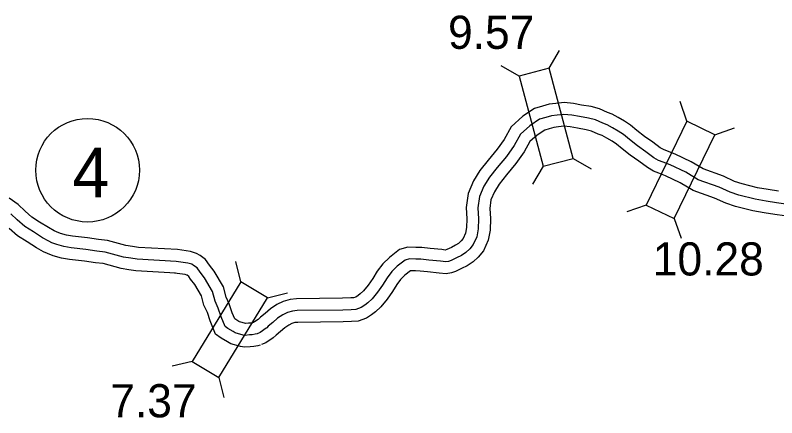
# Model space of a CAD drawing. Extents: x -83719 to 153526, y -11835 to 11446.
# Drawn here: x 9417.8 to 9741, y -957.8 to -786.7 of the extents above; entities that cross this region are included whole.
import ezdxf

# ---------------------------------------------------------------- set-up
doc = ezdxf.new("R2010")
doc.units = 0
for name, color, linetype in [('Level 15', 7, 'Continuous'), ('Level 20', 7, 'Continuous'), ('Level 27', 7, 'Continuous'), ('Level 58', 7, 'Continuous'), ('Level 59', 7, 'Continuous')]:
    doc.layers.add(name, color=color, linetype=linetype)

msp = doc.modelspace()

# ---------------------------------------------------------------- linework, layer by layer
at = {"layer": 'Level 15'}
for points in [[(9741.69, -861.52), (9737.27, -860.79), (9732.79, -860.06), (9726.22, -858.38), (9723.04, -857.32), (9718.38, -855.17), (9709.72, -852.06), (9704.67, -849.07), (9697.8, -845.74), (9694.59, -844.48), (9692.92, -843.85), (9691.49, -843.06), (9688.34, -840.72), (9684.8, -838.2), (9681.6, -835.65), (9678.88, -833.45), (9676.33, -831.71), (9673.68, -830.26), (9671.09, -828.8), (9669.06, -828.04), (9665.76, -826.52), (9662.15, -825.58), (9658.15, -824.91), (9654.71, -824.31), (9650.7, -823.86), (9647.16, -824.18), (9644.35, -824.59), (9641.5, -825.35), (9638.14, -826.42), (9633.15, -829.7), (9628.21, -834.12), (9625.25, -839.48), (9622.26, -843.69), (9618.45, -848.27), (9614.98, -852.7), (9612.23, -857.08), (9609.95, -862.49), (9609.13, -868.44), (9609.42, -873.3), (9609.3, -876.87), (9608.82, -879.32), (9607.84, -881.57), (9606.97, -882.63), (9605.87, -883.66), (9604.62, -884.48), (9602.85, -885.37), (9600.91, -886.28), (9600.25, -886.5), (9598.88, -886.32), (9593.82, -885.79), (9590.28, -885.43), (9587.83, -885.37), (9584.39, -885.27), (9580.88, -886.31), (9576.57, -889.62), (9573.75, -892.37), (9571.44, -895.52), (9569.51, -898.64), (9567.55, -901.42), (9565.64, -903.82), (9564.19, -905.14), (9563.25, -905.88), (9562.33, -906.46), (9561.37, -906.83), (9560.17, -906.86), (9556.71, -906.98), (9537.1, -907.24), (9534.51, -907.49), (9531.48, -908.4), (9528.84, -909.7), (9526.07, -911.52), (9523.84, -913.51), (9521.91, -915.05), (9520.91, -915.98), (9519.36, -917.06), (9518.46, -917.43)], [(9744.29, -872.04), (9740.11, -871.39), (9735.66, -870.66), (9730.75, -869.86), (9723.39, -867.98), (9719.35, -866.63), (9714.6, -864.44), (9705.44, -861.15), (9699.93, -857.89), (9693.79, -854.91), (9690.98, -853.81), (9688.71, -852.94), (9686.07, -851.49), (9682.46, -848.81), (9678.77, -846.18), (9675.34, -843.45), (9672.91, -841.48), (9671.11, -840.25), (9668.82, -839), (9666.86, -837.89), (9665.22, -837.28), (9662.38, -835.98), (9660.05, -835.37), (9656.46, -834.76), (9653.3, -834.21), (9650.59, -833.91), (9648.34, -834.11), (9646.37, -834.4), (9644.3, -834.95), (9642.48, -835.53), (9639.27, -837.65), (9636.14, -840.44), (9633.73, -844.8), (9630.2, -849.79), (9626.23, -854.55), (9623.17, -858.45), (9621.13, -861.71), (9619.68, -865.15), (9619.17, -868.83), (9619.43, -873.17), (9619.27, -878.01), (9618.42, -882.32), (9616.45, -886.84), (9614.29, -889.47), (9612.08, -891.54), (9609.63, -893.15), (9607.22, -894.37), (9604.66, -895.56), (9602.93, -896.16), (9600.67, -896.64), (9597.71, -896.26), (9592.78, -895.73), (9589.66, -895.42), (9587.58, -895.37), (9585.69, -895.31), (9585.49, -895.37), (9583.12, -897.19), (9581.32, -898.95), (9579.74, -901.11), (9577.86, -904.16), (9575.55, -907.42), (9572.97, -910.67), (9570.66, -912.78), (9569.02, -914.06), (9566.83, -915.44), (9563.34, -916.78), (9560.48, -916.85), (9556.96, -916.98), (9537.64, -917.23), (9536.45, -917.35), (9535.16, -917.74), (9533.82, -918.4), (9532.16, -919.49), (9530.29, -921.14), (9528.45, -922.63), (9527.19, -923.79), (9524.19, -925.88), (9522.3, -926.67)], [(9486.62, -886.33), (9470.1, -885.38), (9467.53, -884.96), (9464.76, -884.57), (9456.95, -882.42), (9453.12, -881.97), (9448.41, -881.28), (9442.12, -880.58), (9439.54, -880.16), (9437.02, -879.44), (9435.28, -878.78), (9434.24, -878.3), (9431.84, -876.98), (9428.13, -874.61), (9424.78, -872.49), (9421.92, -869.97), (9419.05, -867.22), (9415.21, -864.4)], [(9485.82, -896.3), (9468.99, -895.33), (9466.03, -894.84), (9462.74, -894.39), (9455.03, -892.26), (9451.81, -891.88), (9447.13, -891.2), (9440.76, -890.49), (9437.36, -889.93), (9433.88, -888.94), (9431.42, -888.01), (9429.73, -887.24), (9426.72, -885.58), (9422.76, -883.04), (9418.77, -880.52), (9415.15, -877.33)], [(9518.99, -917.25), (9518.41, -917.42), (9517.79, -917.53), (9516.72, -917.59), (9515.61, -917.71), (9512.97, -916.95), (9512.67, -916.8), (9510.96, -915.76), (9509.88, -913.12), (9508.62, -909.36), (9507.29, -906.47), (9506.13, -902.13), (9502.22, -895.46), (9500.24, -892.9), (9498.58, -890.55), (9496.23, -888.85), (9494.76, -887.97), (9492.15, -887.15), (9486.62, -886.33)], [(9521.77, -926.85), (9520.69, -927.17), (9518.99, -927.47), (9517.53, -927.56), (9515.08, -927.81), (9513.35, -927.46), (9509.29, -926.3), (9507.79, -925.53), (9505.16, -923.93), (9502.79, -922.18), (9500.5, -916.61), (9499.3, -913.04), (9497.85, -909.87), (9496.82, -906.02), (9493.92, -901.07), (9492.2, -898.85), (9491.38, -897.68), (9490.72, -897.2), (9490.64, -897.16), (9489.92, -896.93), (9485.38, -896.26)]]:
    msp.add_lwpolyline(points, dxfattribs=at)
at = {"layer": 'Level 20'}
for p, q in [((9644.34, -809.28), (9648.75, -801.67)), ((9631.58, -812.67), (9623.97, -808.26)), ((9702.86, -831.75), (9699.97, -823.44)), ((9714.74, -837.5), (9723.05, -834.61)), ((9654.52, -847.55), (9662.13, -851.96)), ((9641.76, -850.94), (9637.35, -858.55)), ((9685.6, -867.39), (9677.29, -870.28)), ((9697.48, -873.14), (9700.37, -881.46)), ((9513.48, -899.97), (9511.4, -891.41)), ((9524.76, -906.83), (9533.31, -904.75)), ((9492.89, -933.79), (9484.34, -935.87)), ((9504.17, -940.65), (9506.24, -949.2))]:
    msp.add_line(p, q, dxfattribs=at)
for points in [[(9654.52, -847.55), (9644.34, -809.28), (9631.58, -812.67), (9641.76, -850.94)], [(9702.86, -831.75), (9685.6, -867.39), (9697.48, -873.14), (9714.74, -837.5)], [(9504.17, -940.65), (9524.76, -906.83), (9513.48, -899.97), (9492.89, -933.79)]]:
    msp.add_lwpolyline(points, close=True, dxfattribs=at)
at = {"layer": 'Level 27'}
msp.add_circle((9448.47, -852.61), 22, dxfattribs=at)
at = {"layer": 'Level 59'}
for points in [[(9744.79, -867.06), (9740.9, -866.46), (9736.47, -865.72), (9731.77, -864.96), (9724.8, -863.18), (9721.2, -861.97), (9716.49, -859.81), (9707.58, -856.61), (9702.3, -853.48), (9695.79, -850.33), (9692.79, -849.15), (9690.82, -848.4), (9688.78, -847.28), (9685.4, -844.77), (9681.79, -842.19), (9678.47, -839.55), (9675.89, -837.47), (9673.72, -835.98), (9671.25, -834.63), (9668.98, -833.35), (9667.14, -832.66), (9664.07, -831.25), (9661.1, -830.47), (9657.3, -829.84), (9654.01, -829.26), (9650.64, -828.89), (9647.75, -829.14), (9645.36, -829.5), (9642.9, -830.15), (9640.31, -830.97), (9636.21, -833.67), (9632.18, -837.28), (9629.49, -842.14), (9626.23, -846.74), (9622.34, -851.41), (9619.08, -855.57), (9616.68, -859.4), (9614.82, -863.82), (9614.15, -868.63), (9614.42, -873.24), (9614.29, -877.44), (9613.62, -880.82), (9612.15, -884.2), (9610.63, -886.05), (9608.98, -887.6), (9607.12, -888.82), (9605.04, -889.87), (9602.78, -890.92), (9601.59, -891.33), (9600.46, -891.57), (9598.29, -891.29), (9593.3, -890.76), (9589.97, -890.42), (9587.71, -890.37), (9585.04, -890.29), (9583.19, -890.84), (9579.85, -893.41), (9577.53, -895.66), (9575.59, -898.31), (9573.69, -901.4), (9571.55, -904.42), (9569.31, -907.24), (9567.42, -908.96), (9566.13, -909.97), (9564.58, -910.95), (9562.35, -911.8), (9560.33, -911.85), (9556.83, -911.98), (9537.37, -912.24), (9535.48, -912.42), (9533.32, -913.07), (9531.33, -914.05), (9529.11, -915.51), (9527.06, -917.32), (9525.18, -918.84), (9524.49, -919.48), (9524.29, -919.72), (9521.77, -921.47), (9520.38, -922.05)], [(9486.11, -891.31), (9469.54, -890.36), (9466.78, -889.9), (9463.75, -889.48), (9455.99, -887.34), (9452.46, -886.92), (9447.77, -886.24), (9441.44, -885.53), (9438.45, -885.05), (9435.45, -884.19), (9433.35, -883.4), (9431.98, -882.77), (9429.28, -881.28), (9425.45, -878.83), (9421.78, -876.5), (9418.54, -873.65), (9415.83, -871.06)], [(9520.38, -922.05), (9519.55, -922.29), (9518.39, -922.5), (9517.12, -922.58), (9515.33, -922.76), (9514.53, -922.6), (9511.13, -921.62), (9510.23, -921.16), (9507.95, -919.78), (9506.88, -918.99), (9505.19, -914.86), (9503.96, -911.2), (9502.57, -908.17), (9501.48, -904.08), (9498.07, -898.26), (9496.22, -895.87), (9494.98, -894.11), (9493.47, -893.02), (9492.7, -892.56), (9491.04, -892.04), (9486.11, -891.31)]]:
    msp.add_lwpolyline(points, dxfattribs=at)

# ---------------------------------------------------------------- texts
at = {"layer": 'Level 27'}
msp.add_text('4', height=21.12, dxfattribs=at).set_placement((9442, -864.12))
at = {"layer": 'Level 58'}
for s, p in [('9.57', (9601.44, -801.04)), ('10.28', (9688.34, -897.31)), ('7.37', (9458.08, -957.56))]:
    msp.add_text(s, height=14.08, dxfattribs=at).set_placement(p)

doc.saveas('drawing.dxf')
